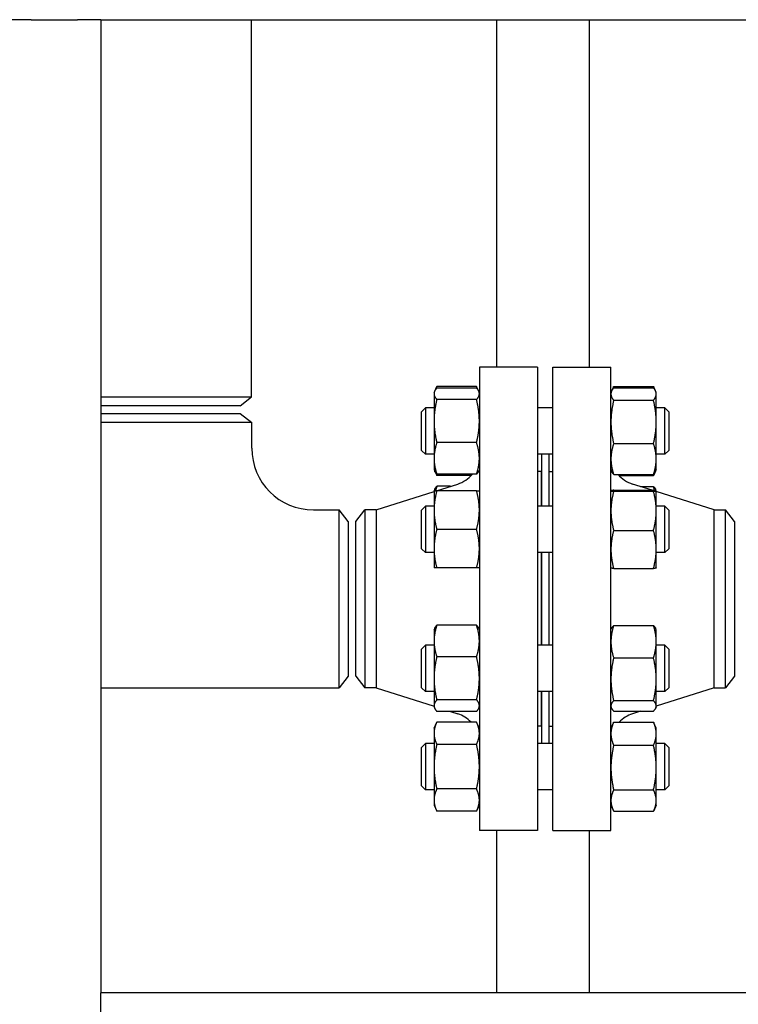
# Model space of a CAD drawing. Header units: inches. Extents: x 18 to 846, y -67 to 561.
# Tile 498 of 656: x 506 to 518, y 277 to 293. Entities that reach past the tile are written whole.
import ezdxf

# ---------------------------------------------------------------- set-up
doc = ezdxf.new("R2010")
doc.units = ezdxf.units.IN
doc.header["$LTSCALE"] = 24
doc.header["$MEASUREMENT"] = 0
doc.layers.add('Visible (ANSI)', color=7, linetype='Continuous', lineweight=30)

msp = doc.modelspace()

# ---------------------------------------------------------------- linework, layer by layer
at = {"layer": 'Visible (ANSI)'}
for p, q in [((506.30343, 293.04286), (505.92843, 293.04286)), ((506.30343, 293.04286), (507.05343, 293.04286)), ((507.42843, 293.04286), (507.05343, 293.04286)), ((507.42843, 293.04286), (507.42843, 277.29286)), ((507.42843, 293.04286), (535.55343, 293.04286)), ((509.87093, 286.93674), (509.87093, 293.04286)), ((513.83468, 293.04286), (513.83468, 287.41786)), ((515.33468, 293.04286), (515.33468, 287.41786)), ((513.55843, 287.41786), (513.55843, 279.91786)), ((514.49843, 287.41786), (513.55843, 287.41786)), ((514.49843, 287.41786), (514.49843, 279.91786)), ((514.74843, 279.91786), (514.74843, 287.41786)), ((514.74843, 287.41786), (515.68843, 287.41786)), ((515.68843, 279.91786), (515.68843, 287.41786)), ((512.83471, 287.03112), (512.86952, 287.10576)), ((513.51334, 287.10576), (512.86952, 287.10576)), ((513.51334, 287.08117), (512.86952, 287.08117)), ((513.54815, 287.03112), (513.51334, 287.10576)), ((515.68843, 287.00907), (515.70072, 287.03544)), ((515.70072, 287.03544), (515.72906, 287.09621)), ((515.73352, 287.10556), (516.37734, 287.10556)), ((515.73352, 287.0854), (516.37734, 287.0854)), ((516.41013, 287.03544), (516.38179, 287.09621)), ((516.42243, 287.00907), (516.41013, 287.03544)), ((507.42843, 286.93674), (509.87093, 286.93674)), ((509.68343, 286.79286), (509.87093, 286.93674)), ((512.82443, 287.00907), (512.83471, 287.03112)), ((512.82443, 287.00907), (512.82443, 286.98777)), ((512.82443, 286.98777), (512.82443, 286.54583)), ((513.51334, 286.89438), (512.86952, 286.89438)), ((513.55843, 287.00907), (513.54815, 287.03112)), ((515.73352, 286.88214), (516.37734, 286.88214)), ((516.42243, 286.98377), (516.42243, 287.00907)), ((516.42243, 286.53148), (516.42243, 286.98377)), ((509.68343, 286.79286), (507.42843, 286.79286)), ((512.62343, 286.69657), (512.68593, 286.75907)), ((512.68593, 286.75907), (512.68593, 286.00907)), ((512.82443, 286.75907), (512.68593, 286.75907)), ((514.74843, 286.75907), (514.49843, 286.75907)), ((516.56093, 286.75907), (516.42243, 286.75907)), ((516.56093, 286.00907), (516.56093, 286.75907)), ((516.62343, 286.69657), (516.56093, 286.75907)), ((507.42843, 286.66786), (509.68593, 286.66786)), ((509.68593, 286.66786), (509.87343, 286.52399)), ((512.62343, 286.07157), (512.62343, 286.69657)), ((516.62343, 286.69657), (516.62343, 286.07157)), ((509.87343, 286.52399), (507.42843, 286.52399)), ((509.87343, 286.10786), (509.87343, 286.52399)), ((512.82443, 286.54583), (512.82443, 285.94213)), ((516.42243, 285.93178), (516.42243, 286.53148)), ((513.51334, 286.19728), (512.86952, 286.19728)), ((515.73352, 286.18081), (516.37734, 286.18081)), ((512.62343, 286.07157), (512.68593, 286.00907)), ((512.82443, 286.00907), (512.68593, 286.00907)), ((512.82443, 285.94213), (512.82443, 285.75907)), ((514.74843, 286.00907), (514.49843, 286.00907)), ((514.56343, 286.00907), (514.56343, 285.16795)), ((514.68343, 286.00907), (514.68343, 285.16795)), ((516.56093, 286.00907), (516.42243, 286.00907)), ((516.42243, 285.75907), (516.42243, 285.93178)), ((516.62343, 286.07157), (516.56093, 286.00907)), ((512.82443, 285.75907), (512.83471, 285.73702)), ((512.83471, 285.73702), (512.86952, 285.66238)), ((513.51334, 285.68697), (512.86952, 285.68697)), ((513.42355, 285.66238), (512.86952, 285.66238)), ((513.55843, 285.75907), (513.54815, 285.73702)), ((514.55843, 285.72786), (514.49843, 285.72786)), ((514.55843, 285.72786), (514.55843, 285.16795)), ((514.56343, 285.60786), (514.55843, 285.60786)), ((514.68843, 285.60786), (514.68343, 285.60786)), ((514.68843, 285.16795), (514.68843, 285.72786)), ((514.68843, 285.72786), (514.74843, 285.72786)), ((515.68843, 285.75907), (515.70072, 285.7327)), ((515.73352, 285.68274), (516.37734, 285.68274)), ((515.82312, 285.66259), (516.37734, 285.66259)), ((516.41013, 285.7327), (516.38179, 285.67193)), ((516.42243, 285.75907), (516.41013, 285.7327)), ((512.86412, 285.41795), (513.2094, 285.52732)), ((513.09175, 285.49005), (512.86952, 285.49005)), ((516.35629, 285.42633), (516.03745, 285.52732)), ((516.16971, 285.48543), (516.37734, 285.48543)), ((511.8851, 285.10786), (512.82443, 285.40538)), ((512.82443, 285.41795), (512.83471, 285.44)), ((512.82443, 285.41795), (512.82443, 285.10545)), ((513.51334, 285.41795), (512.86952, 285.41795)), ((515.68843, 285.41795), (515.68851, 285.41813)), ((515.73352, 285.42633), (516.37734, 285.42633)), ((515.73352, 285.40923), (516.37734, 285.40923)), ((516.42235, 285.41813), (516.41397, 285.4361)), ((516.42243, 285.41795), (516.42235, 285.41813)), ((516.42243, 285.41778), (516.42243, 285.41795)), ((516.42243, 285.09254), (516.42243, 285.41778)), ((517.36176, 285.10786), (516.42243, 285.40538)), ((512.62343, 285.10545), (512.68593, 285.16795)), ((512.68593, 285.16795), (512.68593, 284.41795)), ((512.82443, 285.16795), (512.68593, 285.16795)), ((514.74843, 285.16795), (514.49843, 285.16795)), ((516.56093, 285.16795), (516.42243, 285.16795)), ((516.56093, 284.41795), (516.56093, 285.16795)), ((516.62343, 285.10545), (516.56093, 285.16795)), ((510.87343, 285.10786), (511.28956, 285.10786)), ((511.28956, 282.22786), (511.28956, 285.10786)), ((511.43343, 284.92036), (511.28956, 285.10786)), ((511.55843, 284.92036), (511.7023, 285.10786)), ((511.8851, 285.10786), (511.7023, 285.10786)), ((511.7023, 285.10786), (511.7023, 282.22786)), ((511.8851, 285.10786), (511.8851, 282.22786)), ((512.62343, 284.48045), (512.62343, 285.10545)), ((512.82443, 285.10545), (512.82443, 284.48045)), ((516.42243, 284.46771), (516.42243, 285.09254)), ((516.62343, 285.10545), (516.62343, 284.48045)), ((517.36176, 282.22786), (517.36176, 285.10786)), ((517.36176, 285.10786), (517.54456, 285.10786)), ((517.54456, 282.22786), (517.54456, 285.10786)), ((517.68843, 284.92036), (517.54456, 285.10786)), ((511.43343, 284.92036), (511.43343, 282.41536)), ((511.55843, 282.41536), (511.55843, 284.92036)), ((517.68843, 284.92036), (517.68843, 282.41536)), ((513.51334, 284.79295), (512.86952, 284.79295)), ((515.73352, 284.77585), (516.37734, 284.77585)), ((512.62343, 284.48045), (512.68593, 284.41795)), ((512.82443, 284.41795), (512.68593, 284.41795)), ((512.82443, 284.48045), (512.82443, 284.16795)), ((514.74843, 284.41795), (514.49843, 284.41795)), ((514.55843, 284.41795), (514.55843, 282.91778)), ((514.56343, 284.41795), (514.56343, 282.91778)), ((514.68343, 284.41795), (514.68343, 282.91778)), ((514.68843, 282.91778), (514.68843, 284.41795)), ((516.42243, 284.16795), (516.42243, 284.46771)), ((516.56093, 284.41795), (516.42243, 284.41795)), ((516.62343, 284.48045), (516.56093, 284.41795)), ((513.51334, 284.16795), (512.86952, 284.16795)), ((515.68843, 284.16795), (515.68851, 284.16778)), ((516.42243, 284.16795), (516.42235, 284.16778)), ((515.73352, 284.15958), (516.37734, 284.15958)), ((513.51334, 283.23987), (512.86952, 283.23987)), ((515.73352, 283.23525), (516.37734, 283.23525)), ((512.82443, 283.16778), (512.83471, 283.18982)), ((512.82443, 283.16778), (512.82443, 282.98472)), ((513.55843, 283.16778), (513.54815, 283.18982)), ((515.68843, 283.16778), (515.69689, 283.18592)), ((516.42243, 283.16778), (516.41397, 283.18592)), ((516.42243, 282.97412), (516.42243, 283.16778)), ((512.62343, 282.85528), (512.68593, 282.91778)), ((512.68593, 282.91778), (512.68593, 282.16778)), ((512.82443, 282.91778), (512.68593, 282.91778)), ((512.82443, 282.98472), (512.82443, 282.38101)), ((514.74843, 282.91778), (514.49843, 282.91778)), ((516.42243, 282.36675), (516.42243, 282.97412)), ((516.56093, 282.91778), (516.42243, 282.91778)), ((516.56093, 282.16778), (516.56093, 282.91778)), ((516.62343, 282.85528), (516.56093, 282.91778)), ((512.62343, 282.23028), (512.62343, 282.85528)), ((516.62343, 282.85528), (516.62343, 282.23028)), ((513.51334, 282.72956), (512.86952, 282.72956)), ((515.73352, 282.71299), (516.37734, 282.71299)), ((511.43343, 282.41536), (511.28956, 282.22786)), ((511.55843, 282.41536), (511.7023, 282.22786)), ((517.68843, 282.41536), (517.54456, 282.22786)), ((512.82443, 282.38101), (512.82443, 281.93907)), ((516.42243, 281.93541), (516.42243, 282.36675)), ((507.42843, 282.22786), (511.28956, 282.22786)), ((511.8851, 282.22786), (511.7023, 282.22786)), ((511.8851, 282.22786), (512.82443, 281.93035)), ((512.62343, 282.23028), (512.68593, 282.16778)), ((512.82443, 282.16778), (512.68593, 282.16778)), ((514.74843, 282.16778), (514.49843, 282.16778)), ((514.55843, 282.16778), (514.55843, 281.60786)), ((514.56343, 282.16778), (514.56343, 281.32666)), ((514.68343, 282.16778), (514.68343, 281.32666)), ((514.68843, 281.60786), (514.68843, 282.16778)), ((517.36176, 282.22786), (516.42243, 281.93035)), ((516.56093, 282.16778), (516.42243, 282.16778)), ((516.62343, 282.23028), (516.56093, 282.16778)), ((517.36176, 282.22786), (517.54456, 282.22786)), ((512.82443, 281.93907), (512.82443, 281.91778)), ((513.51334, 282.03247), (512.86952, 282.03247)), ((515.73352, 282.02051), (516.37734, 282.02051)), ((516.42243, 281.91778), (516.42243, 281.93541)), ((512.82443, 281.91778), (512.83471, 281.89573)), ((513.51334, 281.84568), (512.86952, 281.84568)), ((513.09175, 281.84568), (513.2094, 281.80841)), ((513.55843, 281.91778), (513.54815, 281.89573)), ((515.68843, 281.91778), (515.69689, 281.89963)), ((515.73352, 281.8503), (516.37734, 281.8503)), ((516.16971, 281.8503), (516.03745, 281.80841)), ((516.42243, 281.91778), (516.41397, 281.89963)), ((512.82443, 281.57666), (512.86952, 281.67335)), ((513.51334, 281.67335), (512.86952, 281.67335)), ((513.55843, 281.57666), (513.51334, 281.67335)), ((514.56343, 281.72786), (514.55843, 281.72786)), ((514.68843, 281.72786), (514.68343, 281.72786)), ((515.68843, 281.57666), (515.72906, 281.6638)), ((515.73352, 281.67314), (516.37734, 281.67314)), ((516.42243, 281.57666), (516.38179, 281.6638)), ((512.82443, 281.57666), (512.82443, 281.49292)), ((512.82443, 281.49292), (512.82443, 280.95166)), ((514.55843, 281.60786), (514.49843, 281.60786)), ((514.68843, 281.60786), (514.74843, 281.60786)), ((516.42243, 281.48537), (516.42243, 281.57666)), ((516.42243, 280.93685), (516.42243, 281.48537)), ((512.62343, 281.26416), (512.68593, 281.32666)), ((512.68593, 281.32666), (512.68593, 280.57666)), ((512.82443, 281.32666), (512.68593, 281.32666)), ((513.51334, 281.3125), (512.86952, 281.3125)), ((514.74843, 281.32666), (514.49843, 281.32666)), ((515.73352, 281.29759), (516.37734, 281.29759)), ((516.56093, 281.32666), (516.42243, 281.32666)), ((516.56093, 280.57666), (516.56093, 281.32666)), ((516.62343, 281.26416), (516.56093, 281.32666)), ((512.62343, 280.63916), (512.62343, 281.26416)), ((516.62343, 281.26416), (516.62343, 280.63916)), ((512.82443, 280.95166), (512.82443, 280.41039)), ((516.42243, 280.40314), (516.42243, 280.93685)), ((512.62343, 280.63916), (512.68593, 280.57666)), ((512.82443, 280.57666), (512.68593, 280.57666)), ((513.51334, 280.59081), (512.86952, 280.59081)), ((514.74843, 280.57666), (514.49843, 280.57666)), ((515.73352, 280.5761), (516.37734, 280.5761)), ((516.56093, 280.57666), (516.42243, 280.57666)), ((516.62343, 280.63916), (516.56093, 280.57666)), ((512.82443, 280.41039), (512.82443, 280.32666)), ((516.42243, 280.32666), (516.42243, 280.40314)), ((512.82443, 280.32666), (512.86952, 280.22997)), ((513.51334, 280.22997), (512.86952, 280.22997)), ((513.55843, 280.32666), (513.51334, 280.22997)), ((515.68843, 280.32666), (515.72906, 280.23952)), ((515.73352, 280.23017), (516.37734, 280.23017)), ((516.42243, 280.32666), (516.38179, 280.23952)), ((514.49843, 279.91786), (513.55843, 279.91786)), ((513.83468, 279.91786), (513.83468, 277.29286)), ((514.74843, 279.91786), (515.68843, 279.91786)), ((515.33468, 279.91786), (515.33468, 277.29286)), ((535.55343, 277.29286), (507.42843, 277.29286)), ((507.42843, 276.91786), (507.42843, 277.29286))]:
    msp.add_line(p, q, dxfattribs=at)
for centre, radius, start, end in [((510.87343, 286.10786), 1, 180, 270), ((513.05843, 286.00398), 0.5, 287.574716, 320.653371), ((516.18843, 286.00398), 0.5, 219.976457, 252.425284), ((513.05843, 281.33175), 0.5, 43.093605, 72.425284), ((516.18843, 281.33175), 0.5, 107.574716, 136.9382)]:
    msp.add_arc(centre, radius, start, end, dxfattribs=at)
for points, weights in [([(512.86952, 287.08117), (512.82443, 287.03112), (512.82443, 286.98777)], [1, 1.0379548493, 1]), ([(512.86952, 287.10576), (512.85724, 287.07944), (512.84844, 287.05478)], [1, 1.01005189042, 1.01477953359]), ([(513.53442, 287.05478), (513.52561, 287.07944), (513.51334, 287.10576)], [1.01477953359, 1.01005189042, 1]), ([(513.55843, 286.98777), (513.55843, 287.03112), (513.51334, 287.08117)], [1, 1.0379548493, 1]), ([(515.73352, 287.0854), (515.68843, 287.03094), (515.68843, 286.98377)], [1, 1.0379548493, 1]), ([(515.73352, 287.10556), (515.7234, 287.08299), (515.71566, 287.06162)], [1, 1.00826801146, 1.01293384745]), ([(515.72906, 287.09621), (515.73123, 287.10085), (515.73352, 287.10556)], [1.00353485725, 1.0018584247, 1]), ([(516.37734, 287.10556), (516.37963, 287.10085), (516.38179, 287.09621)], [1, 1.0018584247, 1.00353485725]), ([(516.3952, 287.06162), (516.38745, 287.08299), (516.37734, 287.10556)], [1.01293384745, 1.00826801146, 1]), ([(516.42243, 286.98377), (516.42243, 287.03094), (516.37734, 287.0854)], [1, 1.0379548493, 1]), ([(512.82443, 286.98777), (512.82443, 286.94443), (512.86952, 286.89438)], [1, 1.0379548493, 1]), ([(512.86952, 286.89438), (512.82443, 286.70759), (512.82443, 286.54583)], [1, 1.0379548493, 1]), ([(513.51334, 286.89438), (513.55843, 286.94443), (513.55843, 286.98777)], [1, 1.0379548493, 1]), ([(513.55843, 286.54583), (513.55843, 286.70759), (513.51334, 286.89438)], [1, 1.0379548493, 1]), ([(515.68843, 286.98377), (515.68843, 286.9366), (515.73352, 286.88214)], [1, 1.0379548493, 1]), ([(515.73352, 286.88214), (515.68843, 286.69422), (515.68843, 286.53148)], [1, 1.0379548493, 1]), ([(516.37734, 286.88214), (516.42243, 286.9366), (516.42243, 286.98377)], [1, 1.0379548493, 1]), ([(516.42243, 286.53148), (516.42243, 286.69422), (516.37734, 286.88214)], [1, 1.0379548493, 1]), ([(512.82443, 286.54583), (512.82443, 286.38407), (512.86952, 286.19728)], [1, 1.0379548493, 1]), ([(513.51334, 286.19728), (513.55843, 286.38407), (513.55843, 286.54583)], [1, 1.0379548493, 1]), ([(515.68843, 286.53148), (515.68843, 286.36873), (515.73352, 286.18081)], [1, 1.0379548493, 1]), ([(516.37734, 286.18081), (516.42243, 286.36873), (516.42243, 286.53148)], [1, 1.0379548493, 1]), ([(512.86952, 286.19728), (512.82443, 286.06055), (512.82443, 285.94213)], [1, 1.0379548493, 1]), ([(513.55843, 285.94213), (513.55843, 286.06055), (513.51334, 286.19728)], [1, 1.0379548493, 1]), ([(515.73352, 286.18081), (515.68843, 286.04736), (515.68843, 285.93178)], [1, 1.0379548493, 1]), ([(516.42243, 285.93178), (516.42243, 286.04736), (516.37734, 286.18081)], [1, 1.0379548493, 1]), ([(512.82443, 285.94213), (512.82443, 285.82371), (512.86952, 285.68697)], [1, 1.0379548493, 1]), ([(513.51334, 285.68697), (513.55843, 285.82371), (513.55843, 285.94213)], [1, 1.0379548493, 1]), ([(515.68843, 285.93178), (515.68843, 285.8162), (515.73352, 285.68274)], [1, 1.0379548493, 1]), ([(516.37734, 285.68274), (516.42243, 285.8162), (516.42243, 285.93178)], [1, 1.0379548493, 1]), ([(512.86952, 285.68697), (512.84574, 285.71336), (512.83471, 285.73702)], [1, 1.01965956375, 1.01895290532]), ([(512.84844, 285.71336), (512.85724, 285.6887), (512.86952, 285.66238)], [1.01477953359, 1.01005189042, 1]), ([(513.54815, 285.73702), (513.53712, 285.71336), (513.51334, 285.68697)], [1.01895290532, 1.01965956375, 1]), ([(515.73352, 285.68274), (515.71178, 285.709), (515.70072, 285.7327)], [1, 1.01794778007, 1.01892155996]), ([(516.41013, 285.7327), (516.39908, 285.709), (516.37734, 285.68274)], [1.01892155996, 1.01794778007, 1]), ([(516.37734, 285.66259), (516.38961, 285.68781), (516.39842, 285.71146)], [1, 1.01005189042, 1.01477953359]), ([(512.83471, 285.44), (512.84574, 285.46366), (512.86952, 285.49005)], [1.01895290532, 1.01965956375, 1]), ([(512.86952, 285.49005), (512.85724, 285.45284), (512.84844, 285.41795)], [1, 1.01005189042, 1.01477953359]), ([(516.3952, 285.42433), (516.38745, 285.45405), (516.37734, 285.48543)], [1.01293384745, 1.00826801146, 1]), ([(516.37734, 285.48543), (516.40313, 285.45934), (516.41397, 285.4361)], [1, 1.02136030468, 1.01867822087]), ([(512.82443, 285.41795), (512.82443, 285.41795), (512.86952, 285.41795)], [1, 1.0379548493, 1]), ([(512.86952, 285.41795), (512.82443, 285.25049), (512.82443, 285.10545)], [1, 1.0379548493, 1]), ([(513.55843, 285.10545), (513.55843, 285.25049), (513.51334, 285.41795)], [1, 1.0379548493, 1]), ([(513.51334, 285.41795), (513.55843, 285.41795), (513.55843, 285.41795)], [1, 1.0379548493, 1]), ([(515.73352, 285.42633), (515.68843, 285.42175), (515.68843, 285.41778)], [1, 1.0379548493, 1]), ([(515.68843, 285.41778), (515.68843, 285.41381), (515.73352, 285.40923)], [1, 1.0379548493, 1]), ([(515.73352, 285.40923), (515.68843, 285.23951), (515.68843, 285.09254)], [1, 1.0379548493, 1]), ([(516.42243, 285.41778), (516.42243, 285.42175), (516.37734, 285.42633)], [1, 1.0379548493, 1]), ([(516.37734, 285.40923), (516.42243, 285.41381), (516.42243, 285.41778)], [1, 1.0379548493, 1]), ([(516.42243, 285.09254), (516.42243, 285.23951), (516.37734, 285.40923)], [1, 1.0379548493, 1]), ([(512.82443, 285.10545), (512.82443, 284.96042), (512.86952, 284.79295)], [1, 1.0379548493, 1]), ([(513.51334, 284.79295), (513.55843, 284.96042), (513.55843, 285.10545)], [1, 1.0379548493, 1]), ([(515.68843, 285.09254), (515.68843, 284.94556), (515.73352, 284.77585)], [1, 1.0379548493, 1]), ([(516.37734, 284.77585), (516.42243, 284.94556), (516.42243, 285.09254)], [1, 1.0379548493, 1]), ([(512.86952, 284.79295), (512.82443, 284.62549), (512.82443, 284.48045)], [1, 1.0379548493, 1]), ([(513.55843, 284.48045), (513.55843, 284.62549), (513.51334, 284.79295)], [1, 1.0379548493, 1]), ([(515.73352, 284.77585), (515.68843, 284.61072), (515.68843, 284.46771)], [1, 1.0379548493, 1]), ([(516.42243, 284.46771), (516.42243, 284.61072), (516.37734, 284.77585)], [1, 1.0379548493, 1]), ([(512.82443, 284.48045), (512.82443, 284.33542), (512.86952, 284.16795)], [1, 1.0379548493, 1]), ([(513.51334, 284.16795), (513.55843, 284.33542), (513.55843, 284.48045)], [1, 1.0379548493, 1]), ([(515.68843, 284.46771), (515.68843, 284.32471), (515.73352, 284.15958)], [1, 1.0379548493, 1]), ([(516.37734, 284.15958), (516.42243, 284.32471), (516.42243, 284.46771)], [1, 1.0379548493, 1]), ([(512.86952, 284.16795), (512.82443, 284.16795), (512.82443, 284.16795)], [1, 1.0379548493, 1]), ([(513.55843, 284.16795), (513.55843, 284.16795), (513.51334, 284.16795)], [1, 1.0379548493, 1]), ([(515.73352, 284.15958), (515.69029, 284.16397), (515.68851, 284.16778)], [1, 1.03633477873, 1.00310183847]), ([(516.42235, 284.16778), (516.42057, 284.16397), (516.37734, 284.15958)], [1.00310183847, 1.03633477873, 1]), ([(512.86952, 283.23987), (512.82443, 283.10314), (512.82443, 282.98472)], [1, 1.0379548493, 1]), ([(512.83471, 283.18982), (512.84574, 283.21348), (512.86952, 283.23987)], [1.01895290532, 1.01965956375, 1]), ([(513.55843, 282.98472), (513.55843, 283.10314), (513.51334, 283.23987)], [1, 1.0379548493, 1]), ([(513.51334, 283.23987), (513.53712, 283.21348), (513.54815, 283.18982)], [1, 1.01965956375, 1.01895290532]), ([(515.73352, 283.23525), (515.68843, 283.09531), (515.68843, 282.97412)], [1, 1.0379548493, 1]), ([(515.69689, 283.18592), (515.70773, 283.20916), (515.73352, 283.23525)], [1.01867822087, 1.02136030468, 1]), ([(516.37734, 283.23525), (516.40313, 283.20916), (516.41397, 283.18592)], [1, 1.02136030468, 1.01867822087]), ([(516.42243, 282.97412), (516.42243, 283.09531), (516.37734, 283.23525)], [1, 1.0379548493, 1]), ([(512.82443, 282.98472), (512.82443, 282.8663), (512.86952, 282.72956)], [1, 1.0379548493, 1]), ([(513.51334, 282.72956), (513.55843, 282.8663), (513.55843, 282.98472)], [1, 1.0379548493, 1]), ([(515.68843, 282.97412), (515.68843, 282.85293), (515.73352, 282.71299)], [1, 1.0379548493, 1]), ([(516.37734, 282.71299), (516.42243, 282.85293), (516.42243, 282.97412)], [1, 1.0379548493, 1]), ([(512.86952, 282.72956), (512.82443, 282.54278), (512.82443, 282.38101)], [1, 1.0379548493, 1]), ([(513.55843, 282.38101), (513.55843, 282.54278), (513.51334, 282.72956)], [1, 1.0379548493, 1]), ([(515.73352, 282.71299), (515.68843, 282.52744), (515.68843, 282.36675)], [1, 1.0379548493, 1]), ([(516.42243, 282.36675), (516.42243, 282.52744), (516.37734, 282.71299)], [1, 1.0379548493, 1]), ([(512.82443, 282.38101), (512.82443, 282.21925), (512.86952, 282.03247)], [1, 1.0379548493, 1]), ([(513.51334, 282.03247), (513.55843, 282.21925), (513.55843, 282.38101)], [1, 1.0379548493, 1]), ([(515.68843, 282.36675), (515.68843, 282.20606), (515.73352, 282.02051)], [1, 1.0379548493, 1]), ([(516.37734, 282.02051), (516.42243, 282.20606), (516.42243, 282.36675)], [1, 1.0379548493, 1]), ([(512.86952, 282.03247), (512.82443, 281.98242), (512.82443, 281.93907)], [1, 1.0379548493, 1]), ([(512.82443, 281.93907), (512.82443, 281.89573), (512.86952, 281.84568)], [1, 1.0379548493, 1]), ([(513.55843, 281.93907), (513.55843, 281.98242), (513.51334, 282.03247)], [1, 1.0379548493, 1]), ([(513.51334, 281.84568), (513.55843, 281.89573), (513.55843, 281.93907)], [1, 1.0379548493, 1]), ([(515.73352, 282.02051), (515.68843, 281.97491), (515.68843, 281.93541)], [1, 1.0379548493, 1]), ([(515.68843, 281.93541), (515.68843, 281.89591), (515.73352, 281.8503)], [1, 1.0379548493, 1]), ([(516.42243, 281.93541), (516.42243, 281.97491), (516.37734, 282.02051)], [1, 1.0379548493, 1]), ([(516.37734, 281.8503), (516.42243, 281.89591), (516.42243, 281.93541)], [1, 1.0379548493, 1]), ([(512.86952, 281.67335), (512.82443, 281.57666), (512.82443, 281.49292)], [1, 1.0379548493, 1]), ([(513.55843, 281.49292), (513.55843, 281.57666), (513.51334, 281.67335)], [1, 1.0379548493, 1]), ([(515.73352, 281.67314), (515.68843, 281.57251), (515.68843, 281.48537)], [1, 1.0379548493, 1]), ([(515.72906, 281.6638), (515.73123, 281.66844), (515.73352, 281.67314)], [1.00353485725, 1.0018584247, 1]), ([(516.42243, 281.48537), (516.42243, 281.57251), (516.37734, 281.67314)], [1, 1.0379548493, 1]), ([(516.37734, 281.67314), (516.37963, 281.66844), (516.38179, 281.6638)], [1, 1.0018584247, 1.00353485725]), ([(512.82443, 281.49292), (512.82443, 281.40919), (512.86952, 281.3125)], [1, 1.0379548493, 1]), ([(513.51334, 281.3125), (513.55843, 281.40919), (513.55843, 281.49292)], [1, 1.0379548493, 1]), ([(515.68843, 281.48537), (515.68843, 281.39822), (515.73352, 281.29759)], [1, 1.0379548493, 1]), ([(516.37734, 281.29759), (516.42243, 281.39822), (516.42243, 281.48537)], [1, 1.0379548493, 1]), ([(512.86952, 281.3125), (512.82443, 281.11913), (512.82443, 280.95166)], [1, 1.0379548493, 1]), ([(513.55843, 280.95166), (513.55843, 281.11913), (513.51334, 281.3125)], [1, 1.0379548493, 1]), ([(515.73352, 281.29759), (515.68843, 281.10427), (515.68843, 280.93685)], [1, 1.0379548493, 1]), ([(516.42243, 280.93685), (516.42243, 281.10427), (516.37734, 281.29759)], [1, 1.0379548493, 1]), ([(512.82443, 280.95166), (512.82443, 280.78419), (512.86952, 280.59081)], [1, 1.0379548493, 1]), ([(513.51334, 280.59081), (513.55843, 280.78419), (513.55843, 280.95166)], [1, 1.0379548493, 1]), ([(515.68843, 280.93685), (515.68843, 280.76942), (515.73352, 280.5761)], [1, 1.0379548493, 1]), ([(516.37734, 280.5761), (516.42243, 280.76942), (516.42243, 280.93685)], [1, 1.0379548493, 1]), ([(512.86952, 280.59081), (512.82443, 280.49413), (512.82443, 280.41039)], [1, 1.0379548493, 1]), ([(513.55843, 280.41039), (513.55843, 280.49413), (513.51334, 280.59081)], [1, 1.0379548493, 1]), ([(515.73352, 280.5761), (515.68843, 280.48341), (515.68843, 280.40314)], [1, 1.0379548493, 1]), ([(516.42243, 280.40314), (516.42243, 280.48341), (516.37734, 280.5761)], [1, 1.0379548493, 1]), ([(512.82443, 280.41039), (512.82443, 280.32666), (512.86952, 280.22997)], [1, 1.0379548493, 1]), ([(513.51334, 280.22997), (513.55843, 280.32666), (513.55843, 280.41039)], [1, 1.0379548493, 1]), ([(515.68843, 280.40314), (515.68843, 280.32287), (515.73352, 280.23017)], [1, 1.0379548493, 1]), ([(516.37734, 280.23017), (516.42243, 280.32287), (516.42243, 280.40314)], [1, 1.0379548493, 1])]:
    msp.add_rational_spline(points, weights, degree=2, dxfattribs=at)

doc.saveas('drawing.dxf')
